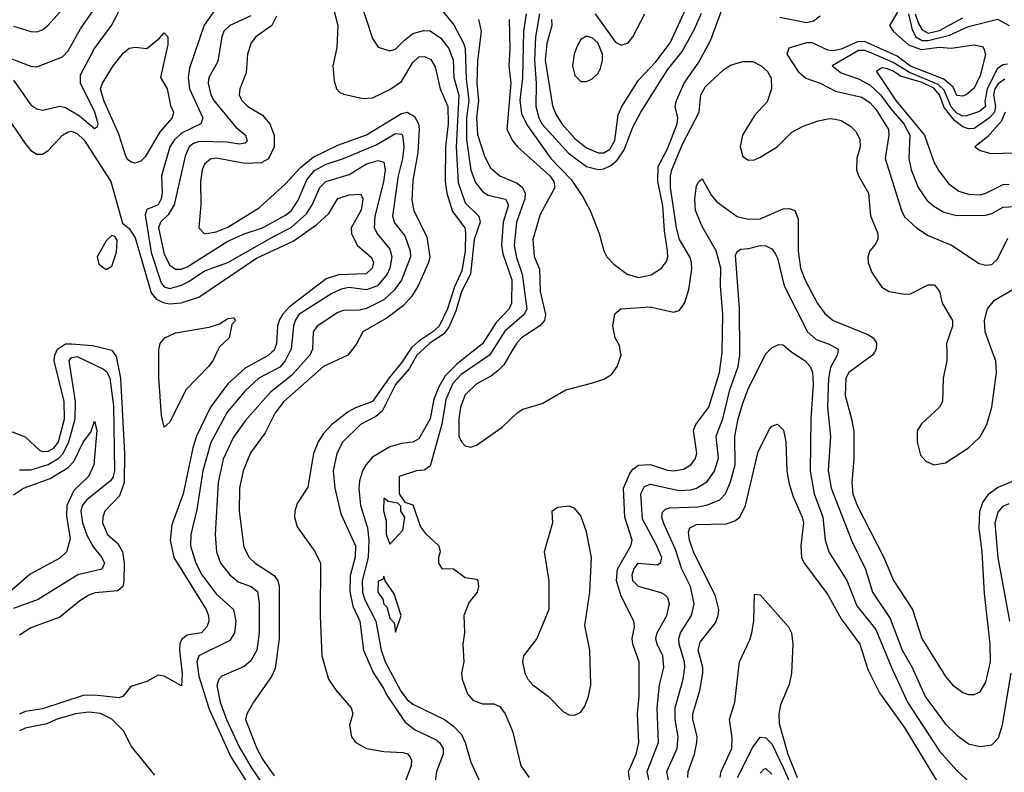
# Model space of a CAD drawing. Header units: inches. Extents: x 990535 to 1117859, y 769386 to 892122.
# Tile 570 of 656: x 1083011 to 1086414, y 808547 to 811150. Entities that reach past the tile are written whole.
import ezdxf

# ---------------------------------------------------------------- set-up
doc = ezdxf.new("R2010")
doc.units = ezdxf.units.IN
doc.header["$MEASUREMENT"] = 0
doc.layers.add('B0880', color=7, linetype='Continuous')
doc.layers.add('B0881', color=7, linetype='Continuous')

msp = doc.modelspace()

# ---------------------------------------------------------------- linework, layer by layer
at = {"layer": 'B0880', "color": 5}
for points, elevation in [([(1082970.2, 809730), (1083030, 809707.2), (1083080.5, 809660.5), (1083090, 809656.4), (1083110, 809657.9), (1083130, 809668.8), (1083144.9, 809690), (1083166.2, 809770), (1083164.8, 809830), (1083130.8, 809970), (1083133, 809990), (1083137.6, 810000)], 2580), ([(1083010, 809593.7), (1083050, 809593.3), (1083110, 809611.6), (1083146, 809634), (1083161.5, 809650), (1083181, 809690), (1083203.1, 809770), (1083203.7, 809830), (1083181.7, 809970), (1083190, 809982.1), (1083210, 809985.3), (1083300.8, 809940.8), (1083312.4, 809932.4), (1083322.6, 809910), (1083335.1, 809815.1), (1083338.4, 809590), (1083332.7, 809567.3), (1083324.8, 809555.2), (1083243.5, 809490), (1083227.4, 809470), (1083221.9, 809450), (1083228.1, 809410), (1083244.8, 809364.8), (1083266.3, 809326.3), (1083295.1, 809290), (1083304.1, 809270), (1083294.6, 809250), (1083211.8, 809230), (1083074.5, 809145.5), (1082990, 809113.5)], 2560), ([(1083882.3, 810000), (1083870, 809988.6), (1083790, 809944.5), (1083730, 809890.8), (1083670.4, 809810), (1083622.3, 809710), (1083609.7, 809669.7), (1083575.7, 809510), (1083536.6, 809403.4), (1083531.5, 809350), (1083544.3, 809290), (1083656, 809110), (1083663.9, 809090), (1083664.7, 809070), (1083657.7, 809050), (1083639.3, 809030), (1083590, 809021.3), (1083570, 809006.2), (1083564, 808990), (1083563.6, 808970), (1083572.6, 808887.4), (1083570, 808847), (1083510, 808879.5), (1083490, 808883.7), (1083450, 808860.9), (1083395.4, 808844.6), (1083369.2, 808810.8), (1083354.8, 808805.2), (1083270, 808814), (1083230, 808812.6), (1083090, 808766.8), (1083030, 808757.5), (1083010, 808748.4)], 2620), ([(1083334.7, 810000), (1083344.8, 809984.8), (1083359.7, 809910), (1083372.8, 809650), (1083372.5, 809550), (1083356.4, 809503.6), (1083305.6, 809450), (1083298.2, 809430), (1083297.6, 809410), (1083314.7, 809370), (1083350, 809338.3), (1083366.4, 809310), (1083372.3, 809270), (1083371.3, 809210), (1083367, 809190), (1083350, 809175.3), (1083272.4, 809167.6), (1083250, 809160.1), (1083219.2, 809140.8), (1083150, 809084.3), (1083050, 809047.1), (1083010, 809021.1)], 2580), ([(1083692.7, 810000), (1083678.9, 809970), (1083663.9, 809950), (1083585.7, 809870), (1083530, 809758.5), (1083510, 809740.5), (1083501.2, 809781.2), (1083492.4, 809912.4), (1083492.1, 810000)], 2580), ([(1083943.8, 810000), (1083929.1, 809970), (1083910, 809948.7), (1083837.3, 809910), (1083790, 809866.2), (1083727.7, 809792.3), (1083672, 809688), (1083643.7, 809590), (1083623.7, 809456.3), (1083602.6, 809370), (1083601.1, 809330), (1083619.5, 809270), (1083641.1, 809230), (1083690, 809165), (1083750.1, 809110.1), (1083758.5, 809070), (1083753.8, 809030), (1083737.1, 809002.9), (1083630.1, 808949.9), (1083623.7, 808930), (1083630, 808879.7), (1083666.1, 808766.1), (1083741.1, 808601.1), (1083826.1, 808466.1)], 2640), ([(1084018.6, 810000), (1084014, 809990), (1083950, 809918.9), (1083878.4, 809861.6), (1083790, 809763.2), (1083750, 809706.4), (1083713.8, 809630), (1083697.4, 809550), (1083686.7, 809370), (1083691, 809310), (1083704.5, 809270), (1083737.7, 809230), (1083766.6, 809206.6), (1083811.3, 809190), (1083832.6, 809172.6), (1083838.6, 809130), (1083838.4, 809030), (1083830.5, 808970), (1083810, 808933.3), (1083786.6, 808913.4), (1083710, 808879.9), (1083699.1, 808870), (1083692.2, 808847.8), (1083703.5, 808790), (1083725.3, 808730), (1083770, 808635.7), (1083810, 808566.6), (1083870, 808477.8)], 2660), ([(1084152.8, 810000), (1084145, 809990), (1084060.6, 809950), (1083924.3, 809830), (1083894.4, 809790), (1083859.3, 809720.7), (1083808.2, 809651.8), (1083783, 809590), (1083770.5, 809530), (1083770.1, 809450), (1083786.2, 809326.2), (1083804.7, 809290), (1083824.5, 809270), (1083890, 809227.9), (1083903.3, 809210), (1083908, 809190), (1083908.3, 809010), (1083894.1, 808905.9), (1083881.5, 808878.5), (1083818.8, 808790), (1083796, 808750), (1083791.6, 808730), (1083830.6, 808630), (1083850, 808592.4), (1083890, 808535.1)], 2680), ([(1084355.1, 810000), (1084333.4, 809966.6), (1084288.3, 809911.7), (1084230.3, 809829.7), (1084171.9, 809808.1), (1084146.2, 809793.8), (1084089.6, 809750.4), (1084060.9, 809719.1), (1084042.1, 809690), (1084026.8, 809650), (1084006.6, 809533.4), (1083970, 809477.4), (1083961.6, 809450), (1083960.7, 809430), (1083970, 809396.5), (1084031.1, 809311.1), (1084050.9, 809270), (1084049.3, 809090), (1084054.7, 808950), (1084078.7, 808870), (1084105.2, 808830), (1084156.8, 808770), (1084162.7, 808750), (1084151.2, 808710), (1084157.8, 808670), (1084172.9, 808650), (1084210.1, 808630.1), (1084270, 808619.7), (1084335.4, 808615.4), (1084351.4, 808611.4), (1084360.3, 808600.3), (1084365, 808590), (1084363.4, 808570), (1084326.2, 808470)], 2720), ([(1084394.8, 810000), (1084383.8, 809990), (1084357, 809943), (1084310, 809888.3), (1084264, 809796), (1084242.2, 809777.8), (1084188.3, 809750), (1084128.1, 809690), (1084106.9, 809650), (1084094.7, 809590), (1084100.2, 809530), (1084121.2, 809441.2), (1084171.1, 809330), (1084170, 809292.7), (1084153, 809227), (1084152.4, 809172.4), (1084161.8, 809121.8), (1084186, 809070), (1084199, 808970), (1084232.8, 808892.8), (1084270, 808836.5), (1084277.2, 808817.2), (1084341.8, 808721.8), (1084375.3, 808695.3), (1084450, 808659.8), (1084462, 808650), (1084474.6, 808630), (1084474.3, 808610), (1084451.3, 808550), (1084443, 808490)], 2740), ([(1084573.6, 810000), (1084521.2, 809958.8), (1084481.4, 809918.6), (1084459.4, 809880.6), (1084441.9, 809838.1), (1084429.3, 809770), (1084390, 809699.9), (1084370, 809688.4), (1084330, 809684.3), (1084290, 809672.5), (1084230, 809637), (1084207.9, 809612.1), (1084195.8, 809590), (1084185.1, 809554.9), (1084182.9, 809530), (1084189.2, 809470), (1084212.6, 809392.6), (1084217.7, 809350), (1084215.2, 809290), (1084194.7, 809210), (1084196.2, 809170), (1084203.6, 809143.6), (1084242.3, 809070), (1084260.3, 808970), (1084274.2, 808930), (1084327.7, 808827.7), (1084350, 808799.2), (1084370, 808782.5), (1084478.6, 808730), (1084510, 808707.3), (1084537.7, 808677.7), (1084550.9, 808650), (1084570, 808582), (1084604, 808510)], 2760), ([(1084641.2, 810000), (1084634.8, 809990), (1084536.7, 809923.3), (1084507.7, 809892.3), (1084483.5, 809836.5), (1084470, 809751.5), (1084430, 809605.6), (1084410, 809592.1), (1084382, 809590), (1084322, 809570), (1084322, 809510), (1084342, 809482), (1084370, 809472), (1084396.4, 809396.4), (1084413.7, 809373.7), (1084459.1, 809330), (1084464.7, 809310), (1084458, 809290), (1084458, 809270), (1084470, 809252), (1084510, 809251), (1084550, 809220.7), (1084590, 809215.5), (1084594, 809210), (1084596.5, 809190), (1084591.6, 809170), (1084564.5, 809135.5), (1084546.5, 809090), (1084547.8, 809030), (1084542.1, 808990), (1084545.6, 808930), (1084538, 808890), (1084540.1, 808870), (1084559, 808819), (1084576.6, 808796.6), (1084610, 808784.4), (1084650, 808784.2), (1084670, 808775.5), (1084688.8, 808750), (1084714.1, 808690), (1084743.4, 808570), (1084772, 808530)], 2780), ([(1084709.9, 810000), (1084683.7, 809956.3), (1084664, 809936), (1084641.9, 809918.1), (1084588.8, 809890), (1084550, 809852.3), (1084533.9, 809810), (1084528.4, 809770), (1084528.5, 809710), (1084537.8, 809690), (1084550, 809676.6), (1084570, 809671.8), (1084590, 809678.5), (1084678.7, 809741.3), (1084730, 809790.2), (1084750, 809802.6), (1084816.9, 809823.1), (1084899, 809870), (1084987.6, 809892.4), (1085030, 809907.3), (1085056.6, 809923.4), (1085076, 809950), (1085089.3, 809990), (1085087.7, 810000)], 2820), ([(1085123, 808490), (1085114.7, 808550), (1085142, 808610), (1085150.6, 808650), (1085146.3, 808750), (1085151.8, 808810), (1085151.9, 808911.9), (1085151.6, 808930), (1085129.9, 808990.1), (1085127.6, 809010), (1085135.9, 809050), (1085133, 809070), (1085090, 809156.5), (1085073.9, 809210), (1085076.9, 809250), (1085123.6, 809330), (1085127.7, 809350), (1085102.8, 809430), (1085097.8, 809530), (1085119.6, 809580.4), (1085130, 809595.1), (1085150, 809609.7), (1085190, 809612.1), (1085250, 809591.7), (1085270, 809589.7), (1085304.5, 809595.5), (1085330.5, 809610), (1085345.3, 809630), (1085351.7, 809650), (1085339.2, 809730), (1085347.1, 809750), (1085392.7, 809810), (1085429.9, 809929.9), (1085438, 809990), (1085438.2, 810000)], 2780), ([(1085192, 808490), (1085179.9, 808550), (1085218.3, 808650), (1085213.8, 808770), (1085221.8, 808850), (1085237.5, 808910), (1085233.2, 808950), (1085214.2, 808990), (1085209.9, 809010), (1085214, 809030), (1085247.4, 809090), (1085257.2, 809130), (1085251.1, 809151.1), (1085240.7, 809160.7), (1085227.9, 809167.9), (1085150, 809189.5), (1085129.6, 809210), (1085128, 809230), (1085133.3, 809250), (1085147.9, 809270), (1085215.3, 809264.7), (1085226.6, 809273.4), (1085229.9, 809290), (1085210, 809337.1), (1085163, 809423), (1085157.1, 809510), (1085170, 809535.7), (1085190, 809543.3), (1085290, 809521.9), (1085330, 809523.8), (1085350, 809529.4), (1085387, 809553), (1085411.7, 809588.3), (1085426.4, 809633.6), (1085418.5, 809710), (1085440.8, 809770), (1085465.1, 809870), (1085493.4, 809950), (1085499.8, 809990), (1085499.7, 810000)], 2760), ([(1085259.1, 808490), (1085247.8, 808550), (1085283.2, 808630), (1085286.2, 808670), (1085276.5, 808730), (1085276.8, 808770), (1085303.6, 808870), (1085309.9, 808910), (1085309, 808930), (1085290.3, 808990), (1085288.4, 809010), (1085295.1, 809030), (1085332.2, 809090), (1085341.4, 809130), (1085329.6, 809190), (1085299.6, 809250), (1085277.9, 809317.9), (1085236.1, 809410), (1085230.4, 809430), (1085232.8, 809447.2), (1085243, 809457), (1085258.3, 809461.7), (1085354.1, 809465.9), (1085388, 809472), (1085430.2, 809489.8), (1085449.7, 809510.3), (1085467.7, 809552.3), (1085484, 809610), (1085482.5, 809710), (1085493.9, 809770), (1085510, 809823.8), (1085530, 809875.6), (1085590, 809994), (1085595.6, 810000)], 2740), ([(1085679.1, 810000), (1085679.6, 809999.6), (1085725.2, 809970), (1085742.2, 809950), (1085750.4, 809930.4), (1085753.1, 809890), (1085744.7, 809770), (1085742.5, 809590), (1085756.1, 809510), (1085786.3, 809430), (1085794.9, 809350), (1085806.9, 809310), (1085870, 809211), (1085903.6, 809123.6), (1085970, 809041.4), (1086023.4, 808910), (1086079.1, 808790), (1086190, 808620.1), (1086250, 808554.1), (1086293.8, 808513.8)], 2740), ([(1085837.9, 810000), (1085836.6, 809990), (1085813.2, 809946.8), (1085805.6, 809910), (1085802.2, 809810), (1085813, 809710), (1085804.7, 809590), (1085815.2, 809530), (1085886.6, 809346.6), (1085933.5, 809250), (1085958.6, 809170), (1086018.9, 809078.9), (1086061.2, 808970), (1086095.4, 808910), (1086140.7, 808810), (1086210, 808713.7), (1086250, 808675.5), (1086290, 808646.4), (1086330, 808636.2), (1086370, 808642.5), (1086393.8, 808666.2), (1086407.9, 808712.1), (1086437.6, 808890)], 2760), ([(1085964.7, 810000), (1085958.1, 809990), (1085876.4, 809930), (1085865.9, 809910), (1085863.5, 809850), (1085885.8, 809770), (1085893.1, 809726.9), (1085893.8, 809630), (1085886.8, 809550), (1085890.5, 809510), (1085904.9, 809470), (1085997.5, 809290), (1086030.8, 809210.8), (1086096.8, 809110), (1086128.9, 809010), (1086210, 808879.1), (1086234.4, 808850), (1086270, 808823.2), (1086290, 808816.3), (1086310, 808816.5), (1086330, 808826), (1086350, 808858.9), (1086366.3, 808930), (1086365.2, 808990), (1086345.2, 809165.2), (1086337.3, 809310), (1086326.8, 809390), (1086328.7, 809450), (1086339.3, 809480.7), (1086360.1, 809510), (1086390, 809531.8), (1086473, 809567)], 2780), ([(1086214.6, 810000), (1086214.7, 809970), (1086202.7, 809910), (1086200.2, 809830), (1086190.1, 809809.9), (1086127.6, 809752.4), (1086112.2, 809727.8), (1086112.2, 809690), (1086124.4, 809644.4), (1086142.7, 809622.7), (1086170, 809610.3), (1086210, 809618), (1086290, 809669.2), (1086330, 809707.1), (1086353.4, 809750), (1086370.3, 809809.7), (1086386.4, 809930), (1086383.9, 809970), (1086372.9, 810000)], 2820), ([(1082990, 809507.2), (1083024.7, 809530), (1083116.4, 809563.6), (1083178.9, 809601.1), (1083198.2, 809621.8), (1083230, 809688.7), (1083256.6, 809723.4), (1083270, 809761), (1083277.3, 809730), (1083267.5, 809610), (1083248.4, 809570), (1083198.1, 809521.9), (1083174.5, 809470), (1083173.4, 809433.4), (1083185, 809355), (1083172.9, 809310), (1083150, 809288.2), (1083047.9, 809232.1), (1082976.3, 809170)], 2540), ([(1085320.6, 808530), (1085321.5, 808550), (1085343.1, 808610), (1085351.5, 808650), (1085351.8, 808671.8), (1085336.9, 808730), (1085337.7, 808750), (1085361.7, 808830), (1085372.3, 808890), (1085371.6, 808910), (1085355.3, 808970), (1085362.3, 808997.7), (1085416.2, 809063.8), (1085425.2, 809090), (1085426.7, 809110), (1085416.1, 809156.1), (1085339.3, 809310), (1085325.5, 809350), (1085322.7, 809377.3), (1085327.5, 809392.5), (1085350, 809403.9), (1085453, 809407), (1085483, 809417), (1085499.2, 809430), (1085519.7, 809470), (1085563.1, 809656.9), (1085603.9, 809736.1), (1085610, 809743.7), (1085630, 809751.6), (1085650.6, 809730.6), (1085658.8, 809690), (1085662.6, 809590), (1085669.2, 809549.2), (1085682.9, 809502.9), (1085715.4, 809430), (1085719.9, 809410), (1085710.1, 809330), (1085712.6, 809290), (1085722.2, 809270), (1085803, 809163), (1085850, 809077.7), (1085914.2, 808990), (1085942.6, 808902.6), (1085982.1, 808822.1), (1086070, 808700.4), (1086179.3, 808519.3)], 2720), ([(1086433.1, 809070), (1086392.8, 809290), (1086381.9, 809410), (1086392.7, 809447.3), (1086410, 809467.4), (1086430, 809476.7)], 2760), ([(1085431.8, 808530), (1085435.4, 808550), (1085471.7, 808630), (1085473.1, 808666.9), (1085464.4, 808730), (1085481.9, 808790), (1085498.7, 808930), (1085534.4, 809005.6), (1085541.3, 809030), (1085547.7, 809070), (1085550, 809163.8), (1085570, 809161.4), (1085668.4, 809050), (1085678.3, 809030), (1085682.7, 808990), (1085678.6, 808890), (1085670, 808851.3), (1085639.7, 808780.3), (1085634.7, 808750), (1085636.2, 808716.2), (1085665.9, 808610), (1085698.4, 808530)], 2680), ([(1083477.9, 808537.9), (1083397.1, 808637.1), (1083370, 808690.8), (1083330, 808731.1), (1083290, 808750.6), (1083250, 808755.4), (1083204.2, 808750), (1083137.3, 808730), (1083105, 808715), (1083030, 808699.9), (1083010, 808691.4)], 2640), ([(1085491.7, 808530), (1085545.2, 808634.8), (1085570, 808669.5), (1085590, 808666.9), (1085610, 808646.2), (1085650, 808564), (1085691.1, 808470)], 2660), ([(1085570, 808544), (1085582.1, 808557.9), (1085590, 808560.9), (1085610, 808541.5)], 2640)]:
    msp.add_lwpolyline(points, dxfattribs=dict(at, elevation=elevation))
for points, elevation in [([(1084270, 809495.3), (1084268.2, 809451.8), (1084277.3, 809417.3), (1084277.1, 809370), (1084290, 809336), (1084334.8, 809385.2), (1084342, 809430), (1084328.7, 809450), (1084328, 809468), (1084318, 809478), (1084284, 809484)], 2780), ([(1084910, 809468), (1084870, 809463.5), (1084850.3, 809449.7), (1084852.1, 809410), (1084823.5, 809310), (1084839.3, 809210), (1084840.2, 809110), (1084797.7, 809010), (1084751.8, 808950), (1084748.9, 808930), (1084756.3, 808890), (1084766.6, 808870), (1084784.7, 808850), (1084838.3, 808810), (1084890, 808756.9), (1084910, 808746), (1084930, 808744.9), (1084950, 808755.8), (1084964, 808776), (1084977.3, 808810), (1084984.7, 808850), (1084980.8, 808970), (1084964.5, 809055.5), (1084981.2, 809170), (1084986.7, 809290), (1084970, 809378.4), (1084950, 809434), (1084930, 809459.6)], 2820), ([(1084270, 809226), (1084266, 809214), (1084250, 809208.7), (1084248.9, 809170), (1084266, 809146), (1084270, 809128.7), (1084280, 809120), (1084290, 809080.7), (1084304.7, 809064.7), (1084310, 809032), (1084329, 809090), (1084304.7, 809164.7), (1084274, 809210)], 2780)]:
    msp.add_lwpolyline(points, close=True, dxfattribs=dict(at, elevation=elevation))
at = {"layer": 'B0881', "color": 5}
for points, elevation in [([(1084079, 811250), (1084110.6, 811130), (1084106.7, 811053.3), (1084093.2, 810990), (1084098.3, 810938.3), (1084106, 810910), (1084117.8, 810897.8), (1084131.7, 810891.7), (1084196.9, 810876.9), (1084230, 810879.7), (1084290, 810908.6), (1084330, 810935.4), (1084370, 811001.6), (1084390, 811021.1), (1084410, 811022.8), (1084431.7, 811011.7), (1084447.1, 810987.1), (1084463.6, 810910), (1084491.1, 810850), (1084491.6, 810790), (1084482.8, 810710), (1084482, 810590), (1084487.2, 810550), (1084506.7, 810486.7), (1084549, 810430), (1084552.2, 810412.2), (1084550.6, 810349.4), (1084538.8, 810281.2), (1084513.9, 810226.1), (1084489.3, 810150), (1084461, 810090), (1084438.6, 810070), (1084390, 810038.6), (1084364.9, 810015.1), (1084355.1, 810000)], 2720), ([(1082977, 811017), (1083050, 810988.7), (1083070, 810986.2), (1083158.5, 811021.5), (1083178.3, 811041.7), (1083221.5, 811118.5), (1083290, 811218.2)], 2660), ([(1082990, 810940.9), (1083050, 810855.1), (1083070, 810841.1), (1083090, 810837), (1083150, 810851), (1083170, 810846.2), (1083217.5, 810817.5), (1083270, 810773.4), (1083279.9, 810780.1), (1083282.2, 810790), (1083270.7, 810830), (1083221.2, 810930), (1083220.7, 810959.3), (1083269.9, 811050), (1083328.3, 811130), (1083370, 811209.2)], 2640), ([(1084183.6, 811230), (1084230, 811084.9), (1084250, 811055.2), (1084290, 811041.5), (1084310, 811047.5), (1084340.7, 811079.3), (1084370, 811101.5), (1084407.6, 811112.4), (1084430, 811111.2), (1084465.9, 811085.9), (1084494.5, 811050), (1084508.8, 811010), (1084511.5, 810950), (1084528.3, 810888.3), (1084519.7, 810710), (1084526.4, 810586.4), (1084550, 810516.8), (1084597.5, 810470), (1084602.5, 810450), (1084581.2, 810390), (1084569.4, 810270), (1084538.2, 810210), (1084517.9, 810142.1), (1084494, 810086), (1084476.7, 810063.3), (1084427.7, 810030), (1084394.8, 810000)], 2740), ([(1082990, 811127.4), (1083050, 811108.6), (1083070, 811107.9), (1083090, 811114.2), (1083110, 811130.2), (1083170, 811197.6)], 2680), ([(1083682.1, 811177.9), (1083649, 811131), (1083598, 810982), (1083593.3, 810950), (1083598.4, 810910), (1083644.5, 810810), (1083637.4, 810790), (1083570, 810757.2), (1083545.9, 810734.1), (1083529.5, 810710), (1083501.5, 810610), (1083503.9, 810550), (1083500.5, 810530), (1083490, 810509.3), (1083450, 810493.9), (1083444.7, 810475.3), (1083464.9, 810344.9), (1083500.2, 810240.2), (1083510, 810226.1), (1083530, 810220.2), (1083570, 810231.8), (1083595.8, 810244.2), (1083650, 810281.5), (1083730, 810309.8), (1083890, 810401.7), (1083949.1, 810430.9), (1084002, 810478), (1084021.5, 810510), (1084047.9, 810570), (1084069.3, 810590), (1084150, 810614.8), (1084210, 810650.9), (1084250, 810663.1), (1084270, 810656.6), (1084274, 810630), (1084268.5, 810588.5), (1084238.5, 810470), (1084236.4, 810430), (1084247.7, 810407.7), (1084290, 810355.9), (1084296.7, 810330), (1084290.1, 810290), (1084280.8, 810270), (1084247.3, 810230), (1084210, 810215.2), (1084150, 810223.4), (1084122.6, 810217.4), (1084090, 810202.7), (1083976.1, 810130), (1083962.7, 810110), (1083956.9, 810090), (1083948.7, 810010), (1083943.8, 810000)], 2640), ([(1084470, 811182.6), (1084511.6, 811131.6), (1084546.2, 811066.3), (1084551, 811050), (1084554.3, 810945.7), (1084562.8, 810870), (1084555.3, 810810), (1084554.9, 810734.9), (1084569.8, 810629.8), (1084586.7, 810586.7), (1084610, 810555.2), (1084630, 810542.6), (1084689.4, 810529.4), (1084700.1, 810510), (1084682.3, 810450), (1084676.5, 810370), (1084680.5, 810340.5), (1084712.2, 810250), (1084710.9, 810170), (1084702.5, 810150), (1084657.8, 810102.2), (1084610, 810028.5), (1084573.6, 810000)], 2760), ([(1084760.8, 811170), (1084751.7, 811110), (1084748.8, 810948.8), (1084739.6, 810870), (1084745.1, 810825.1), (1084764.6, 810784.6), (1084846.1, 810670), (1084917, 810597), (1084957.1, 810537.1), (1084982.2, 810490), (1085013.4, 810410), (1085029.4, 810350), (1085040.5, 810330), (1085064, 810304), (1085109.9, 810269.9), (1085150, 810257.7), (1085193, 810267), (1085229.1, 810290), (1085246.8, 810313.2), (1085251.2, 810328.8), (1085249.9, 810350.1), (1085239.2, 810419.2), (1085233.5, 810506.5), (1085216, 810590), (1085217.4, 810642.6), (1085250, 810703), (1085283.4, 810790), (1085285.3, 810810), (1085276.8, 810850), (1085281, 810870), (1085307.6, 810930), (1085357.6, 811002.4), (1085399.7, 811080.3), (1085440.4, 811190)], 2840), ([(1084807, 811170), (1084794.1, 811090), (1084789.6, 811009.6), (1084795.4, 810930), (1084794.2, 810850), (1084804.8, 810810), (1084815.4, 810790), (1084908.1, 810688.1), (1084970, 810641.8), (1085010, 810631.3), (1085030, 810634.5), (1085054.2, 810645.8), (1085076.1, 810663.9), (1085100, 810700), (1085130, 810777.7), (1085157.8, 810830), (1085250, 810976.8), (1085300.1, 811039.9), (1085343.3, 811116.7), (1085367.3, 811172.7)], 2860), ([(1084848.4, 811150), (1084849.8, 811130), (1084833.2, 811066.8), (1084827, 811010), (1084852.3, 810852.3), (1084863.3, 810823.3), (1084884.6, 810790), (1084930, 810739.4), (1084970, 810706.2), (1085010, 810689), (1085030, 810689.7), (1085050, 810701.8), (1085067.6, 810732.4), (1085078.8, 810821.2), (1085091.4, 810850), (1085150, 810941), (1085210, 811004.2), (1085258.7, 811070), (1085313.8, 811190)], 2880), ([(1085000.2, 811170), (1085070, 811071.9), (1085090, 811062), (1085114, 811070), (1085130, 811090.6), (1085171.4, 811170)], 2920), ([(1086044.7, 811175.3), (1086017.2, 811130), (1086029.1, 811110), (1086083, 811063), (1086126.4, 811046.4), (1086190, 811054.4), (1086230, 811051), (1086310, 811062.4), (1086336.7, 811056.7), (1086343.4, 811050), (1086349.1, 811029.1), (1086330, 810956.2), (1086310, 810913.2), (1086281.8, 810890), (1086270, 810885.1), (1086250, 810887.7), (1086236.8, 810916.8), (1086204.3, 810944.3), (1086090, 810989.5), (1086042.9, 811023), (1085930, 811074.6), (1085906.6, 811073.4), (1085850, 811047.4), (1085822.4, 811042.4), (1085803.9, 811043.9), (1085750, 811069.3), (1085730, 811069.9), (1085668.6, 811051.4), (1085662.5, 811030), (1085700.9, 810970), (1085727.9, 810948), (1085777.8, 810930), (1085830, 810902.7), (1085921.7, 810881.7), (1085950, 810862.1), (1085970, 810840.4), (1086012.9, 810770), (1086014.7, 810750), (1086002.5, 810670), (1086058.5, 810490), (1086068.5, 810468.5), (1086110, 810429.5), (1086150, 810403.6), (1086231.4, 810370), (1086326.5, 810306.5), (1086350, 810300.5), (1086370, 810303.7), (1086390, 810322.2), (1086425.8, 810394.2)], 2840), ([(1086082.2, 811170), (1086094.8, 811114.8), (1086108, 811090), (1086130, 811078), (1086150, 811077.4), (1086224.1, 811095.9), (1086290, 811126.5), (1086390, 811151.3), (1086431, 811130)], 2860), ([(1086106, 811170), (1086116.7, 811136.7), (1086130, 811114.1), (1086150, 811103.6), (1086190, 811112.4), (1086270, 811155.9)], 2880), ([(1083810, 811163.5), (1083736.8, 811130), (1083717, 811110), (1083709.7, 811090), (1083695.5, 811004.5), (1083665.3, 810950), (1083662.5, 810930), (1083671.2, 810890), (1083681.9, 810870), (1083757.9, 810777.9), (1083791, 810750), (1083797.6, 810730), (1083790, 810722.8), (1083770, 810718.8), (1083726.6, 810726.6), (1083631.8, 810728.2), (1083610, 810720.7), (1083596.9, 810710), (1083582.6, 810677.4), (1083545.2, 810510), (1083524.6, 810475.4), (1083498.2, 810450), (1083491.2, 810430), (1083510, 810338.8), (1083530, 810300.8), (1083550, 810286.5), (1083570, 810286.7), (1083590, 810295.3), (1083730, 810383.8), (1083790, 810410.9), (1083850, 810430.1), (1083930, 810473.3), (1083950.5, 810490), (1083974, 810526), (1084003.9, 810596.1), (1084030, 810628.3), (1084070, 810649.8), (1084130, 810669.7), (1084242.5, 810717.5), (1084310, 810756.5), (1084330, 810754.4), (1084333.8, 810750), (1084339.1, 810710), (1084334.1, 810670), (1084318.7, 810610), (1084299.2, 810470), (1084306.9, 810446.9), (1084342.3, 810402.3), (1084360.3, 810350), (1084361.9, 810330), (1084330.8, 810249.2), (1084305.5, 810214.5), (1084270, 810180.9), (1084210, 810151.2), (1084185.5, 810145.5), (1084130, 810143.9), (1084110, 810137.5), (1084039, 810090), (1084025.5, 810070), (1084023.3, 810010), (1084018.6, 810000)], 2660), ([(1083898.1, 811161.9), (1083881.9, 811130), (1083826.9, 811090), (1083810.5, 811069.5), (1083798, 811030), (1083793.6, 810966.4), (1083772.2, 810910), (1083770.1, 810890), (1083778.8, 810870), (1083799.8, 810850), (1083850, 810819.9), (1083875.5, 810790), (1083890.9, 810750), (1083890.4, 810709.6), (1083871.4, 810668.6), (1083845.7, 810654.3), (1083790, 810652.7), (1083690, 810670.6), (1083670, 810666.9), (1083650, 810650.6), (1083642, 810630), (1083636.2, 810590), (1083637.6, 810510), (1083630.2, 810430.2), (1083650, 810408.9), (1083690, 810415.6), (1083730, 810432.8), (1083839.3, 810500.7), (1083930, 810582.6), (1083981, 810639), (1084025.5, 810674.5), (1084110, 810715.9), (1084210, 810751.4), (1084330, 810825.6), (1084350, 810830.4), (1084375.4, 810815.4), (1084388.8, 810790), (1084391.9, 810771.9), (1084386.8, 810690), (1084370, 810594), (1084366.2, 810526.2), (1084372.6, 810490), (1084417.9, 810397.9), (1084428.4, 810330), (1084424.2, 810310), (1084387.9, 810230), (1084366, 810194), (1084338, 810162), (1084281.5, 810118.5), (1084196.8, 810070), (1084173.6, 810026.4), (1084152.8, 810000)], 2680), ([(1084596.7, 811150), (1084605.5, 811110), (1084593.5, 811006.5), (1084590.5, 810930), (1084596.6, 810870), (1084590, 810810), (1084592.9, 810752.9), (1084617.3, 810677.3), (1084637.8, 810637.8), (1084669.8, 810609.8), (1084730, 810584.1), (1084749.1, 810569.1), (1084758.4, 810550), (1084757.3, 810530), (1084727.5, 810450), (1084720.4, 810370), (1084727.6, 810327.6), (1084747.8, 810270), (1084763.1, 810150), (1084754.9, 810130), (1084687.5, 810072.5), (1084641.2, 810000)], 2780), ([(1084703, 811150), (1084705.3, 811050), (1084701.6, 810990), (1084707.9, 810930), (1084694.6, 810770), (1084715.2, 810730), (1084731.2, 810710), (1084843.1, 810610), (1084857.4, 810590), (1084859.9, 810570), (1084810, 810476), (1084784.9, 810390), (1084789.5, 810330.5), (1084807.1, 810287.1), (1084809.5, 810210), (1084827.8, 810130), (1084824.2, 810110), (1084809, 810091), (1084745.5, 810050), (1084727.9, 810030), (1084709.9, 810000)], 2820), ([(1085637.8, 811157.8), (1085730, 811140.4), (1085754.5, 811145.5), (1085777.1, 811162.9)], 2840), ([(1086424.2, 810995.8), (1086410, 810993.2), (1086390, 810981), (1086354.3, 810910), (1086346.6, 810866.6), (1086348.6, 810850), (1086328.3, 810831.7), (1086283.3, 810816.7), (1086270, 810816.5), (1086250, 810826.8), (1086230, 810848.2), (1086205.5, 810905.5), (1086185.6, 810925.6), (1086086.6, 810966.6), (1086030, 811001.9), (1085950, 811036), (1085930, 811043), (1085910, 811042.7), (1085819, 810990), (1085850, 810965.8), (1085910, 810944.8), (1085950, 810923.8), (1085986.4, 810890), (1086021.5, 810841.5), (1086066.7, 810790), (1086086.8, 810750), (1086083.7, 810670), (1086091.7, 810630), (1086116.1, 810570), (1086146, 810526), (1086170, 810504.5), (1086204.3, 810484.3), (1086250, 810472.6), (1086350, 810474.1), (1086370, 810479.6), (1086410, 810502), (1086470, 810504.5)], 2860), ([(1085087.7, 810000), (1085083.7, 810023.7), (1085069.4, 810050), (1085061.2, 810090), (1085067.2, 810132.8), (1085088, 810150), (1085190, 810157), (1085270, 810138.9), (1085290, 810144.2), (1085301.3, 810158.7), (1085310, 810171.7), (1085323.3, 810216.7), (1085333.3, 810286.7), (1085332.2, 810310), (1085326.4, 810330), (1085291.4, 810390), (1085280.6, 810430), (1085259.7, 810570), (1085260.2, 810610), (1085265.1, 810630), (1085301.2, 810718.8), (1085358.7, 810830), (1085365.1, 810890), (1085381.5, 810918.5), (1085443.4, 810976.6), (1085467.3, 810992.7), (1085510, 811005.5), (1085544.8, 811004.8), (1085573.8, 810990), (1085595.6, 810970), (1085607.6, 810947.6), (1085609.4, 810910), (1085594.7, 810865.3), (1085550, 810818.8), (1085509.5, 810750), (1085501.1, 810710), (1085510, 810677.1), (1085530, 810664), (1085550, 810665.5), (1085570, 810674.4), (1085628.6, 810710), (1085679.1, 810760.9), (1085718.5, 810781.5), (1085770, 810800.5), (1085810, 810807.5), (1085830, 810806), (1085850, 810801.3), (1085881.7, 810781.7), (1085901.9, 810761.9), (1085914.9, 810734.9), (1085915.4, 810710), (1085904.6, 810670), (1085902.9, 810630), (1085909.4, 810609.4), (1085943.8, 810550), (1085951.4, 810471.4), (1085976.5, 810410), (1085976.5, 810390), (1085967.8, 810372.2), (1085948.5, 810350), (1085942.6, 810330), (1085943.1, 810310), (1085955.8, 810275.8), (1085990, 810224.6), (1086016.3, 810210), (1086070, 810200.3), (1086090, 810202.3), (1086150, 810232.8), (1086172.4, 810232.4), (1086189.2, 810210), (1086199.3, 810170), (1086234.3, 810110), (1086234.3, 810090), (1086214.4, 810030), (1086214.6, 810000)], 2820), ([(1086415.8, 810944.2), (1086392.1, 810927.9), (1086380.6, 810910), (1086376.8, 810890), (1086383.1, 810850), (1086379.4, 810830), (1086363, 810810), (1086310, 810773.3), (1086290, 810772.7), (1086270, 810779.2), (1086241.1, 810801.1), (1086205.7, 810845.7), (1086189.5, 810890), (1086170, 810912.5), (1086130, 810932.2), (1086054.9, 810954.9), (1086030, 810972.2), (1086010, 810979.3), (1085990, 810982.9), (1085971.5, 810970), (1086039.1, 810870), (1086137.9, 810750), (1086170, 810658), (1086187.2, 810627.2), (1086222.3, 810582.3), (1086256.9, 810556.9), (1086290, 810546.1), (1086330, 810544.3), (1086350, 810549.7), (1086410, 810579.4), (1086430, 810581.5)], 2880), ([(1086416.2, 810830), (1086402.8, 810797.2), (1086355.2, 810744.8), (1086312.2, 810710), (1086330, 810697.7), (1086367.5, 810687.5), (1086450, 810689.6)], 2920), ([(1082970, 810809), (1083030, 810721.8), (1083050, 810697.3), (1083070, 810685.2), (1083090, 810685), (1083110, 810697.6), (1083158.5, 810750), (1083178.4, 810761.6), (1083190, 810764.1), (1083210, 810755.7), (1083233.5, 810733.5), (1083326.3, 810590), (1083366, 810446), (1083390, 810427.2), (1083410, 810395.3), (1083465.8, 810205.8), (1083483.1, 810183.1), (1083510, 810170.4), (1083530, 810167.2), (1083569.6, 810170.4), (1083630, 810190.4), (1083830, 810325.4), (1083955.9, 810384.1), (1084038.1, 810441.9), (1084079.9, 810480.1), (1084110, 810531), (1084150, 810544.2), (1084190, 810546.7), (1084197.1, 810530), (1084190.9, 810490.9), (1084156.3, 810430), (1084157.3, 810410), (1084177.1, 810370), (1084227, 810327), (1084233.9, 810310), (1084228.9, 810290), (1084208.9, 810271.1), (1084112.4, 810267.6), (1084070, 810254.2), (1083943.7, 810156.3), (1083919.7, 810130), (1083908.1, 810110), (1083902.6, 810090), (1083898.9, 810030), (1083890, 810007.1), (1083882.3, 810000)], 2620), ([(1085438.2, 810000), (1085440.9, 810130), (1085433.3, 810230), (1085434.4, 810290), (1085417.7, 810350), (1085370, 810434.9), (1085346.6, 810490), (1085344.1, 810530), (1085350, 810575.5), (1085358.3, 810590), (1085370, 810599.1), (1085401.8, 810541.8), (1085419.8, 810519.8), (1085490, 810469.2), (1085530, 810460.3), (1085570, 810461.6), (1085650, 810495.1), (1085670, 810496.4), (1085690.1, 810490.1), (1085701.3, 810461.3), (1085701.1, 810350), (1085709.7, 810290), (1085726.9, 810246.9), (1085768.4, 810168.4), (1085793.9, 810133.9), (1085822.1, 810110), (1085941.6, 810061.6), (1085960.9, 810050), (1085972.2, 810032.2), (1085971.2, 810010), (1085964.7, 810000)], 2780), ([(1085499.7, 810000), (1085498.7, 810150), (1085485.1, 810334.9), (1085490, 810348.5), (1085503.5, 810356.5), (1085530, 810358), (1085570, 810368.4), (1085590, 810368.2), (1085610, 810356.9), (1085621.5, 810341.5), (1085630, 810324.9), (1085652.9, 810230), (1085733.5, 810070), (1085763.8, 810043.8), (1085808.3, 810028.3), (1085839.2, 810010), (1085837.9, 810000)], 2760), ([(1086372.9, 810000), (1086347.2, 810070), (1086344.8, 810110), (1086355.2, 810150), (1086380.3, 810179.7), (1086443, 810217)], 2820), ([(1083492.1, 810000), (1083492.1, 810007.9), (1083496.6, 810030), (1083512.2, 810050), (1083550, 810066.8), (1083666.2, 810086.2), (1083701.8, 810098.2), (1083730, 810116.4), (1083750, 810119.1), (1083756.4, 810110), (1083743.9, 810096.1), (1083735, 810050), (1083701.3, 810018.7), (1083692.7, 810000)], 2580), ([(1083137.6, 810000), (1083142.1, 810010), (1083170, 810029), (1083190, 810029.2), (1083262.6, 810022.6), (1083330, 810007.1), (1083334.7, 810000)], 2580), ([(1085595.6, 810000), (1085610, 810015.5), (1085633.4, 810026.6), (1085650, 810025.7), (1085679.1, 810000)], 2740)]:
    msp.add_lwpolyline(points, dxfattribs=dict(at, elevation=elevation))
for points, elevation in [([(1083410, 810653.3), (1083397.4, 810657.4), (1083385, 810665), (1083377.4, 810677.4), (1083353.6, 810753.6), (1083301.7, 810870), (1083290.5, 810910), (1083297.2, 810930), (1083334, 810990), (1083370, 811035.5), (1083390, 811051), (1083410, 811054.9), (1083450, 811050.4), (1083494.5, 811085.5), (1083510, 811104.4), (1083523.1, 811090), (1083523.4, 811063.4), (1083498, 810950), (1083520.3, 810910), (1083532.6, 810852.6), (1083542.8, 810830), (1083538.4, 810810), (1083496.9, 810763.1), (1083444.5, 810675.5), (1083430, 810660.3)], 2620), ([(1084970, 811093.1), (1084950, 811081.3), (1084938.6, 811061.5), (1084926.7, 811030), (1084921.9, 810990), (1084930, 810956.5), (1084950, 810936.4), (1084970, 810935.6), (1084990, 810944.8), (1085010, 810964.8), (1085018.7, 810981.3), (1085025.7, 811010), (1085024.9, 811030), (1085009.1, 811070), (1084990, 811087.1)], 2920), ([(1083330, 810403.5), (1083310, 810384.5), (1083279.2, 810330), (1083284.2, 810304.2), (1083310, 810285.4), (1083330, 810297.2), (1083346.2, 810346.2), (1083347.9, 810387.9), (1083339.8, 810399.8)], 2620)]:
    msp.add_lwpolyline(points, close=True, dxfattribs=dict(at, elevation=elevation))

doc.saveas('drawing.dxf')
